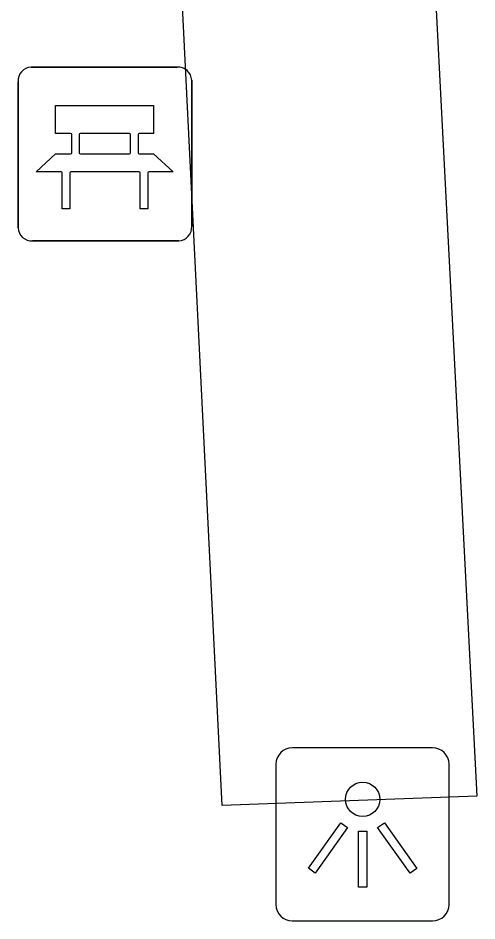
# Model space of a CAD drawing. Extents: x 164150 to 165261, y 382513 to 383432.
# Drawn here: x 164330.29 to 164332.93, y 383133.05 to 383138.25 of the extents above; entities that cross this region are included whole.
import ezdxf

# ---------------------------------------------------------------- set-up
doc = ezdxf.new("R2010")
doc.units = 0
for name, color, linetype in [('IMGEO_Bank', 7, 'Continuous'), ('IMGEO_Lichtpunt', 7, 'Continuous'), ('IMGEO_Voetgangersgebied_open', 7, 'Continuous')]:
    doc.layers.add(name, color=color, linetype=linetype)

msp = doc.modelspace()

# ---------------------------------------------------------------- linework, layer by layer
at = {"layer": 'IMGEO_Bank'}
for p, q in [((164330.3689, 383137.9645), (164331.2098, 383137.9645)), ((164331.2098, 383137.9645), (164330.3689, 383137.9645)), ((164330.2945, 383137.0399), (164330.2945, 383137.8808)), ((164330.2945, 383137.8808), (164330.2945, 383137.0399)), ((164331.2935, 383137.8901), (164331.2935, 383137.0492)), ((164331.2935, 383137.0492), (164331.2935, 383137.8901)), ((164330.6031, 383137.4714), (164330.6031, 383137.5766)), ((164330.6467, 383137.5766), (164330.6467, 383137.4714)), ((164330.935, 383137.583), (164330.653, 383137.583)), ((164330.9413, 383137.4714), (164330.9413, 383137.5766)), ((164330.9849, 383137.5766), (164330.9849, 383137.4714)), ((164330.653, 383137.465), (164330.935, 383137.465)), ((164330.9908, 383137.3627), (164330.5977, 383137.3627)), ((164331.2191, 383136.9655), (164330.3782, 383136.9655)), ((164330.3782, 383136.9655), (164331.2191, 383136.9655))]:
    msp.add_line(p, q, dxfattribs=at)
for points in [[(164330.5967, 383137.583), (164330.5106, 383137.583), (164330.5106, 383137.744), (164331.0745, 383137.744), (164331.0745, 383137.583), (164330.9913, 383137.583)], [(164330.5414, 383137.3627), (164330.399, 383137.3627), (164330.5106, 383137.465), (164330.5967, 383137.465)], [(164330.9913, 383137.465), (164331.0745, 383137.465), (164331.1861, 383137.3627), (164331.0471, 383137.3627)], [(164330.5914, 383137.3563), (164330.5914, 383137.1488), (164330.5478, 383137.1488), (164330.5478, 383137.3563)], [(164331.0407, 383137.3563), (164331.0407, 383137.1488), (164330.9971, 383137.1488), (164330.9971, 383137.3563)]]:
    msp.add_lwpolyline(points, dxfattribs=at)
for centre, radius, start, end in [((164330.3722, 383137.8866), 0.0779, 92.4484, 184.2845), ((164330.3722, 383137.8866), 0.0779, 92.4484, 184.2845), ((164331.2156, 383137.8868), 0.0779, 2.4484, 94.2845), ((164331.2156, 383137.8868), 0.0779, 2.4484, 94.2845), ((164330.5964, 383137.5763), 0.00671, 2.8957, 87.1043), ((164330.6534, 383137.5763), 0.00671, 92.8957, 177.1043), ((164330.9346, 383137.5763), 0.00671, 2.8957, 87.1043), ((164330.9916, 383137.5763), 0.00671, 92.8957, 177.1043), ((164330.5964, 383137.4717), 0.00671, 272.8957, 357.1043), ((164330.6534, 383137.4717), 0.00671, 182.8957, 267.1043), ((164330.9346, 383137.4717), 0.00671, 272.8957, 357.1043), ((164330.9916, 383137.4717), 0.00671, 182.8957, 267.1043), ((164330.5411, 383137.356), 0.00671, 2.8957, 87.1043), ((164330.5981, 383137.356), 0.00671, 92.8957, 177.1043), ((164330.9904, 383137.356), 0.00671, 2.8957, 87.1043), ((164331.0474, 383137.356), 0.00671, 92.8957, 177.1043), ((164331.2158, 383137.0434), 0.0779, 272.4484, 4.2845), ((164331.2158, 383137.0434), 0.0779, 272.4484, 4.2845), ((164330.3724, 383137.0432), 0.0779, 182.4484, 274.2845), ((164330.3724, 383137.0432), 0.0779, 182.4484, 274.2845)]:
    msp.add_arc(centre, radius, start, end, dxfattribs=at)
at = {"layer": 'IMGEO_Lichtpunt'}
for p, q in [((164332.6796, 383134.0481), (164331.8725, 383134.0481)), ((164332.6796, 383134.0481), (164331.8725, 383134.0481)), ((164331.7778, 383133.9535), (164331.7778, 383133.1463)), ((164331.7778, 383133.9535), (164331.7778, 383133.1463)), ((164332.7743, 383133.1463), (164332.7743, 383133.9535)), ((164332.7743, 383133.1463), (164332.7743, 383133.9535)), ((164331.8725, 383133.0517), (164332.6796, 383133.0517)), ((164331.8725, 383133.0517), (164332.6796, 383133.0517))]:
    msp.add_line(p, q, dxfattribs=at)
for points in [[(164332.1522, 383133.6168), (164332.1907, 383133.5893), (164332.0034, 383133.3269), (164331.9649, 383133.3544), (164332.1522, 383133.6168)], [(164332.3636, 383133.5891), (164332.4022, 383133.6165), (164332.5889, 383133.3536), (164332.5503, 383133.3262), (164332.3636, 383133.5891)], [(164332.2537, 383133.5691), (164332.301, 383133.5691), (164332.301, 383133.2467), (164332.2537, 383133.2467), (164332.2537, 383133.5691)]]:
    msp.add_lwpolyline(points, dxfattribs=at)
msp.add_circle((164332.2774, 383133.7514), 0.0994, dxfattribs=at)
for centre, start, end in [((164331.8725, 383133.9535), 90, 180), ((164331.8725, 383133.9535), 90, 180), ((164332.6796, 383133.9535), 0, 90), ((164332.6796, 383133.9535), 0, 90), ((164331.8725, 383133.1463), 180, 270), ((164331.8725, 383133.1463), 180, 270), ((164332.6796, 383133.1463), 270, 0), ((164332.6796, 383133.1463), 270, 360)]:
    msp.add_arc(centre, 0.0946, start, end, dxfattribs=at)
at = {"layer": 'IMGEO_Voetgangersgebied_open'}
msp.add_lwpolyline([(164330.411, 383155.013), (164331.839, 383154.949), (164332.935, 383133.769), (164331.469, 383133.716), (164330.411, 383155.013)], dxfattribs=at)

doc.saveas('drawing.dxf')
